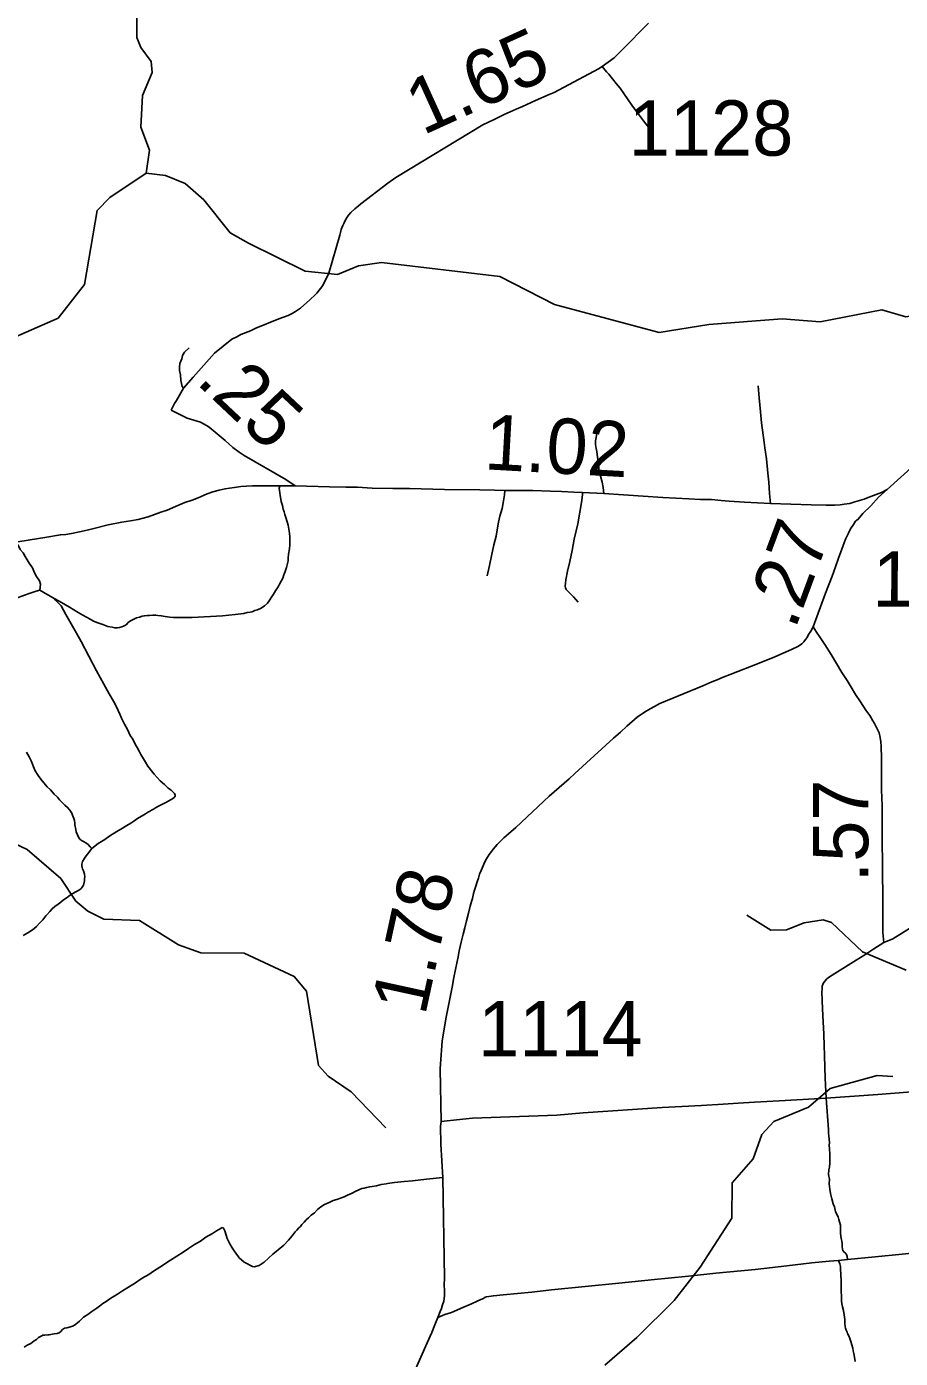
# Model space of a CAD drawing. Extents: x 2290615 to 2522933, y 819489 to 1012715.
# Drawn here: x 2430887 to 2438788, y 898683 to 910724 of the extents above; entities that cross this region are included whole.
import ezdxf

# ---------------------------------------------------------------- set-up
doc = ezdxf.new("R2010")
doc.units = 0
for name, color, linetype in [('Exist Hydrographic Creek Single Shore', 7, 'Continuous'), ('Exist Hydrographic Misc Water Feature', 7, 'Continuous'), ('Exist Road Non-System Type 51', 7, 'Continuous'), ('Exist Road Primary NC Attributed', 7, 'Continuous'), ('Exist Road Primary NC Mileage Hundredths English Label', 7, 'Continuous'), ('Exist Road Secondary Mileage Hundredths English Label', 7, 'Continuous'), ('Exist Road Secondary Mileage Tenths English Label', 7, 'Continuous'), ('Exist Road Secondary Type 20 Attributed', 7, 'Continuous'), ('Exist Road Secondary Type 51 Attributed', 7, 'Continuous'), ('Exist Road Secondary Type 51 Number Label', 7, 'Continuous')]:
    doc.layers.add(name, color=color, linetype=linetype)

msp = doc.modelspace()

# ---------------------------------------------------------------- linework, layer by layer
at = {"layer": 'Exist Hydrographic Creek Single Shore'}
for points in [[(2431969, 909400), (2431999, 909608), (2431921, 909815), (2431934, 910101), (2432023, 910308), (2432013, 910409), (2431919, 910534), (2431884, 910624), (2431884, 911225)], [(2431969, 909400), (2431639, 909179), (2431524, 909060), (2431409, 908392), (2431172, 908087), (2430468, 907779)], [(2434136, 900766), (2433823, 901094), (2433613, 901234), (2433528, 901332), (2433418, 902004), (2433308, 902137), (2432855, 902348), (2432463, 902349), (2432262, 902422), (2431909, 902641), (2431584, 902654), (2431441, 902727), (2431331, 902818), (2431195, 903022), (2430891, 903285), (2430715, 903367)]]:
    msp.add_lwpolyline(points, dxfattribs=at)
at = {"layer": 'Exist Hydrographic Misc Water Feature'}
for points in [[(2439863, 908023), (2439320, 908141), (2439053, 908137), (2438837, 908099), (2438620, 908162), (2438063, 908054), (2437721, 908082), (2437055, 908032), (2436606, 907958), (2435661, 908211), (2435166, 908464), (2434097, 908591), (2433889, 908562), (2433699, 908482), (2433407, 908513), (2432895, 908765), (2432727, 908860), (2432489, 909158), (2432320, 909306), (2432144, 909377), (2431969, 909400)], [(2438840, 902193), (2438446, 902360), (2438167, 902625), (2438091, 902648), (2437917, 902621), (2437760, 902559), (2437618, 902556), (2437399, 902689)], [(2436117, 898621), (2436405, 898872), (2436742, 899205), (2436979, 899507), (2437264, 899952), (2437268, 900270), (2437456, 900488), (2437536, 900708), (2437643, 900824), (2437958, 900955), (2438155, 901124), (2438579, 901240), (2438720, 901233)]]:
    msp.add_lwpolyline(points, dxfattribs=at)
at = {"layer": 'Exist Road Non-System Type 51'}
for p, q in [((2431137, 905554), (2431008, 905629)), ((2438228, 899567), (2438311, 899576))]:
    msp.add_line(p, q, dxfattribs=at)
for points in [[(2436520, 909802), (2436467, 909873), (2436420, 909931), (2436361, 910014), (2436289, 910119), (2436254, 910166), (2436218, 910210), (2436185, 910251), (2436153, 910293), (2436130, 910316), (2436092, 910364)], [(2432306, 907455), (2432293, 907471), (2432287, 907496), (2432282, 907525), (2432279, 907574), (2432270, 907616), (2432269, 907644), (2432272, 907678), (2432290, 907719), (2432298, 907749), (2432316, 907779), (2432357, 907821)], [(2437613, 906413), (2437606, 906502), (2437598, 906605), (2437591, 906686), (2437577, 906815), (2437562, 906916), (2437558, 906964), (2437534, 907140), (2437523, 907241), (2437511, 907366), (2437503, 907475)], [(2436107, 906503), (2436100, 906557), (2436092, 906604), (2436077, 906660), (2436066, 906705), (2436059, 906763), (2436053, 906807), (2436043, 906882), (2436038, 906908), (2436033, 906946), (2436033, 906978), (2436037, 907009), (2436045, 907047)], [(2431137, 905554), (2431181, 905528), (2431239, 905495), (2431274, 905476), (2431314, 905451), (2431354, 905427), (2431395, 905402), (2431429, 905384), (2431463, 905365), (2431493, 905349), (2431530, 905334), (2431576, 905319), (2431606, 905307), (2431622, 905301), (2431662, 905294), (2431684, 905288), (2431708, 905287), (2431726, 905291), (2431748, 905297), (2431764, 905303), (2431786, 905316), (2431806, 905336), (2431827, 905350), (2431857, 905365), (2431881, 905377), (2431907, 905385), (2431931, 905392), (2431953, 905398), (2431977, 905400), (2431997, 905401), (2432027, 905403), (2432056, 905402), (2432075, 905400), (2432105, 905398), (2432139, 905391), (2432183, 905385), (2432215, 905382), (2432253, 905380), (2432385, 905380), (2432657, 905398), (2432774, 905410), (2432852, 905419), (2432882, 905428), (2432908, 905430), (2432928, 905434), (2432952, 905445), (2432976, 905451), (2433007, 905465), (2433039, 905488), (2433065, 905510), (2433080, 905533), (2433102, 905565), (2433120, 905593), (2433139, 905623), (2433163, 905658), (2433174, 905682), (2433190, 905710), (2433204, 905738), (2433213, 905766), (2433225, 905797), (2433236, 905833), (2433246, 905869), (2433251, 905893), (2433253, 905919), (2433256, 905953), (2433264, 906003), (2433267, 906037), (2433267, 906075), (2433268, 906111), (2433264, 906145), (2433251, 906217), (2433244, 906247), (2433232, 906285), (2433223, 906312), (2433217, 906338), (2433208, 906360), (2433200, 906394), (2433189, 906430), (2433185, 906450), (2433179, 906484), (2433176, 906510), (2433172, 906550), (2433177, 906572)], [(2435051, 905757), (2435074, 905851), (2435092, 905940), (2435113, 906038), (2435132, 906118), (2435144, 906191), (2435154, 906242), (2435165, 906298), (2435186, 906366), (2435200, 906436), (2435210, 906489), (2435212, 906529)], [(2435875, 905520), (2435832, 905569), (2435790, 905610), (2435767, 905636), (2435759, 905651), (2435757, 905665), (2435759, 905693), (2435763, 905722), (2435777, 905801), (2435798, 905888), (2435820, 905988), (2435840, 906090), (2435872, 906227), (2435905, 906421), (2435915, 906490), (2435915, 906511)], [(2431008, 905629), (2431013, 905684), (2431003, 905713), (2430976, 905751), (2430958, 905786), (2430940, 905831), (2430910, 905873), (2430875, 905933), (2430855, 905966), (2430830, 905996), (2430816, 906022), (2430791, 906063)], [(2430234, 905377), (2430315, 905402), (2430393, 905431), (2430471, 905455), (2430523, 905472), (2430606, 905498), (2430668, 905520), (2430741, 905542), (2430811, 905563), (2430911, 905598), (2430974, 905620), (2431008, 905629)], [(2431476, 903292), (2431533, 903338), (2431593, 903375), (2431640, 903406), (2431704, 903446), (2431739, 903467), (2431793, 903500), (2431828, 903521), (2431856, 903540), (2431882, 903557), (2431905, 903572), (2431933, 903588), (2431961, 903607), (2431988, 903623), (2431997, 903628), (2432015, 903639), (2432035, 903650), (2432053, 903660), (2432079, 903675), (2432122, 903698), (2432153, 903711), (2432173, 903723), (2432187, 903732), (2432200, 903740), (2432209, 903746), (2432221, 903755), (2432229, 903766), (2432230, 903774), (2432223, 903791), (2432194, 903819), (2432167, 903839), (2432134, 903871), (2432095, 903906), (2432041, 903964), (2431984, 904036), (2431963, 904073), (2431945, 904103), (2431921, 904143), (2431904, 904173), (2431888, 904207), (2431869, 904236), (2431847, 904281), (2431824, 904316), (2431798, 904368), (2431773, 904418), (2431746, 904471), (2431729, 904508), (2431701, 904573), (2431672, 904625), (2431634, 904690), (2431586, 904780), (2431520, 904898), (2431381, 905163), (2431337, 905240), (2431290, 905323), (2431241, 905410), (2431198, 905487), (2431149, 905538), (2431137, 905554)], [(2431476, 903292), (2431463, 903307), (2431443, 903329), (2431422, 903345), (2431400, 903356), (2431384, 903364), (2431368, 903378), (2431356, 903394), (2431346, 903415), (2431335, 903443), (2431331, 903465), (2431324, 903507), (2431322, 903523), (2431320, 903545), (2431315, 903565), (2431303, 903593), (2431295, 903613), (2431278, 903640), (2431258, 903664), (2431232, 903686), (2431211, 903705), (2431185, 903733), (2431165, 903757), (2431136, 903784), (2431102, 903824), (2431073, 903850), (2431043, 903887), (2431016, 903921), (2430990, 903954), (2430965, 903994), (2430949, 904032), (2430930, 904079), (2430909, 904121), (2430887, 904163)], [(2431283, 902875), (2431305, 902887), (2431365, 902920), (2431381, 902932), (2431388, 902944), (2431396, 902952), (2431400, 902962), (2431410, 903000), (2431411, 903022), (2431413, 903037), (2431409, 903060), (2431400, 903090), (2431392, 903110), (2431388, 903122), (2431386, 903136), (2431385, 903150), (2431389, 903164), (2431393, 903176), (2431407, 903200), (2431418, 903216), (2431438, 903241), (2431476, 903292)], [(2438639, 902442), (2438721, 902476), (2438894, 902584), (2439192, 902770), (2439312, 902846), (2439358, 902876), (2439398, 902900), (2439420, 902915), (2439435, 902925), (2439445, 902929), (2439472, 902941)], [(2430857, 902506), (2430897, 902529), (2430922, 902545), (2430952, 902566), (2430976, 902588), (2431005, 902617), (2431035, 902647), (2431052, 902671), (2431060, 902683), (2431070, 902693), (2431098, 902724), (2431117, 902748), (2431141, 902769), (2431173, 902791), (2431196, 902807), (2431222, 902828), (2431254, 902850), (2431283, 902875)], [(2438116, 901035), (2438111, 901153), (2438108, 901220), (2438105, 901312), (2438101, 901424), (2438098, 901508), (2438095, 901614), (2438089, 901726), (2438083, 901842), (2438080, 901920), (2438079, 901996), (2438081, 902022), (2438082, 902048), (2438090, 902072), (2438105, 902094), (2438123, 902114), (2438147, 902133), (2438389, 902284), (2438468, 902333), (2438549, 902386), (2438639, 902442)], [(2438116, 901035), (2438584, 901069), (2438852, 901089), (2439134, 901107), (2439733, 901152), (2440037, 901174), (2440352, 901197), (2440642, 901213), (2440995, 901240), (2440978, 901468), (2440969, 901690), (2440961, 901850), (2440948, 902017), (2440943, 902073)], [(2434636, 900826), (2434775, 900840), (2434920, 900855), (2435681, 900883), (2435921, 900904), (2436633, 900950), (2436990, 900968), (2437186, 900981), (2437323, 900989), (2437470, 900998), (2437693, 901011), (2438116, 901035)], [(2438311, 899576), (2438308, 899605), (2438300, 899622), (2438291, 899633), (2438277, 899647), (2438268, 899657), (2438265, 899671), (2438261, 899694), (2438261, 899723), (2438258, 899744), (2438254, 899766), (2438246, 899812), (2438246, 899844), (2438246, 899886), (2438237, 899917), (2438233, 899939), (2438230, 899950), (2438225, 899964), (2438214, 899985), (2438201, 900012), (2438198, 900024), (2438193, 900052), (2438180, 900081), (2438169, 900124), (2438158, 900175), (2438152, 900212), (2438145, 900262), (2438147, 900303), (2438140, 900345), (2438141, 900387), (2438147, 900413), (2438152, 900450), (2438151, 900490), (2438151, 900530), (2438148, 900579), (2438145, 900610), (2438147, 900632), (2438145, 900664), (2438141, 900693), (2438139, 900721), (2438139, 900753), (2438116, 901035)], [(2433214, 899707), (2433256, 899753), (2433273, 899773), (2433298, 899803), (2433315, 899826), (2433331, 899843), (2433350, 899862), (2433363, 899876), (2433375, 899892), (2433396, 899916), (2433416, 899936), (2433435, 899954), (2433461, 899977), (2433489, 899999), (2433518, 900029), (2433547, 900054), (2433580, 900073), (2433623, 900091), (2433660, 900109), (2433691, 900120), (2433725, 900132), (2433759, 900145), (2433790, 900159), (2433830, 900177), (2433858, 900192), (2433890, 900207), (2433918, 900218), (2433939, 900223), (2433962, 900229), (2433990, 900234), (2434011, 900237), (2434050, 900244), (2434094, 900255), (2434137, 900262), (2434151, 900264), (2434215, 900272), (2434300, 900282), (2434377, 900288), (2434503, 900304), (2434650, 900319)], [(2430866, 898785), (2430893, 898801), (2430924, 898819), (2430954, 898841), (2430976, 898855), (2430996, 898871), (2431013, 898882), (2431025, 898888), (2431035, 898892), (2431044, 898894), (2431053, 898894), (2431079, 898895), (2431092, 898896), (2431135, 898904), (2431164, 898907), (2431182, 898914), (2431197, 898927), (2431212, 898945), (2431229, 898956), (2431251, 898960), (2431284, 898968), (2431311, 898977), (2431333, 898992), (2431365, 899019), (2431402, 899056), (2431440, 899081), (2431478, 899108), (2431521, 899138), (2431545, 899156), (2431577, 899178), (2431605, 899197), (2431630, 899214), (2431664, 899237), (2431710, 899265), (2431755, 899294), (2431793, 899318), (2431864, 899360), (2431893, 899381), (2431932, 899408), (2431991, 899442), (2432033, 899472), (2432092, 899509), (2432187, 899570), (2432304, 899642), (2432352, 899676), (2432404, 899713), (2432458, 899742), (2432509, 899779), (2432569, 899813), (2432605, 899837), (2432646, 899860), (2432655, 899865), (2432663, 899864), (2432670, 899855), (2432679, 899835), (2432701, 899768), (2432726, 899719), (2432747, 899681), (2432765, 899655), (2432778, 899634), (2432802, 899601), (2432812, 899590), (2432830, 899574), (2432854, 899553), (2432885, 899537), (2432906, 899526), (2432930, 899515), (2432946, 899511), (2432989, 899523), (2433036, 899553), (2433075, 899589), (2433113, 899625), (2433161, 899665), (2433214, 899707)], [(2438311, 899576), (2438561, 899602), (2438804, 899624), (2439010, 899646), (2439249, 899668), (2439441, 899688), (2439633, 899707), (2439749, 899718), (2439781, 899721), (2439802, 899726), (2439822, 899739), (2439834, 899747)], [(2434605, 899053), (2434669, 899079), (2434728, 899099), (2434831, 899143), (2434911, 899177), (2434960, 899199), (2434995, 899215), (2435019, 899225), (2435035, 899237), (2435045, 899240), (2435067, 899243), (2435108, 899250), (2435196, 899257), (2435457, 899283), (2435634, 899304), (2435937, 899334), (2436243, 899364), (2436566, 899395), (2436688, 899407), (2436873, 899425), (2437121, 899452), (2437474, 899486), (2437761, 899521), (2437988, 899546), (2438146, 899563), (2438228, 899567)], [(2438379, 898656), (2438375, 898694), (2438368, 898728), (2438362, 898752), (2438358, 898776), (2438351, 898806), (2438340, 898837), (2438330, 898864), (2438321, 898887), (2438310, 898907), (2438306, 898919), (2438297, 898937), (2438291, 898955), (2438289, 898969), (2438286, 899003), (2438286, 899035), (2438279, 899077), (2438273, 899117), (2438264, 899149), (2438260, 899177), (2438255, 899202), (2438255, 899228), (2438255, 899256), (2438254, 899280), (2438254, 899314), (2438253, 899348), (2438253, 899381), (2438253, 899399), (2438250, 899426), (2438250, 899450), (2438247, 899485), (2438246, 899514), (2438240, 899537), (2438228, 899567)]]:
    msp.add_lwpolyline(points, dxfattribs=at)
at = {"layer": 'Exist Road Primary NC Attributed'}
for points in [[(2438669, 906538), (2441820, 909381), (2442386, 909920), (2442589, 910099), (2442714, 910200)], [(2430791, 906063), (2430919, 906085), (2431053, 906105), (2431192, 906129), (2431242, 906132), (2431294, 906142), (2431380, 906158), (2431447, 906175), (2431495, 906187), (2431625, 906219), (2431748, 906243), (2431825, 906254), (2431896, 906268), (2431986, 906291), (2432044, 906312), (2432100, 906335), (2432157, 906351), (2432233, 906384), (2432319, 906420), (2432383, 906442), (2432438, 906464), (2432519, 906499), (2432571, 906519), (2432628, 906532), (2432682, 906545), (2432723, 906551), (2432768, 906558), (2432824, 906566), (2432876, 906569), (2432929, 906571), (2432994, 906573), (2433177, 906572), (2433315, 906572)], [(2433315, 906572), (2433626, 906563), (2433774, 906559), (2433878, 906559), (2434011, 906552), (2434200, 906548), (2434351, 906547), (2434667, 906538), (2434986, 906536), (2435119, 906534), (2435212, 906529), (2435465, 906530), (2435626, 906525), (2435724, 906520), (2435835, 906514), (2435915, 906511), (2436107, 906503), (2436641, 906467), (2436875, 906455), (2436980, 906448), (2437080, 906447), (2437167, 906440), (2437240, 906434), (2437378, 906424), (2437613, 906413), (2437982, 906400), (2438118, 906396), (2438195, 906398), (2438244, 906401), (2438281, 906406), (2438331, 906413), (2438378, 906426), (2438461, 906451), (2438498, 906466), (2438544, 906484), (2438618, 906513), (2438669, 906538)]]:
    msp.add_lwpolyline(points, dxfattribs=at)
at = {"layer": 'Exist Road Secondary Type 20 Attributed'}
for points in [[(2433315, 906572), (2433232, 906630), (2432855, 906845), (2432828, 906863), (2432808, 906877), (2432752, 906918), (2432684, 906982), (2432539, 907102), (2432515, 907118), (2432459, 907146), (2432340, 907185), (2432193, 907255)], [(2434384, 898536), (2434509, 898823), (2434551, 898916), (2434578, 898986), (2434605, 899053), (2434628, 899108), (2434638, 899135), (2434649, 899168), (2434660, 899199), (2434664, 899225), (2434666, 899253), (2434667, 899294), (2434664, 899349), (2434666, 899409), (2434650, 900319), (2434633, 900620), (2434631, 900782), (2434636, 900826), (2434626, 901300), (2434630, 901347), (2434646, 901550), (2434679, 901754), (2434735, 902039), (2434751, 902126), (2434782, 902270), (2434790, 902314), (2434800, 902369), (2434817, 902447), (2434835, 902519), (2434850, 902577), (2434864, 902638), (2434883, 902709), (2434898, 902771), (2434911, 902814), (2434918, 902842), (2434929, 902885), (2434938, 902917), (2434948, 902952), (2434962, 902991), (2434972, 903025), (2434983, 903060), (2434998, 903093), (2435015, 903137), (2435028, 903165), (2435046, 903201), (2435071, 903240), (2435090, 903266), (2435110, 903290), (2435123, 903309), (2435143, 903330), (2435162, 903351), (2435203, 903390), (2435245, 903426), (2435310, 903483), (2435614, 903765), (2435794, 903924), (2435845, 903971), (2436194, 904290), (2436257, 904345), (2436314, 904398), (2436409, 904479), (2436476, 904526), (2436525, 904556), (2436565, 904578), (2436613, 904604), (2437001, 904764), (2437083, 904799), (2437133, 904819), (2437187, 904841), (2437249, 904865), (2437512, 904969), (2437653, 905027), (2437805, 905091), (2437868, 905121), (2437897, 905142), (2437914, 905161), (2437932, 905183), (2437946, 905202), (2437959, 905229), (2437979, 905258), (2437999, 905298)]]:
    msp.add_lwpolyline(points, dxfattribs=at)
at = {"layer": 'Exist Road Secondary Type 51 Attributed'}
for points in [[(2432193, 907255), (2432225, 907316), (2432242, 907344), (2432306, 907455), (2432393, 907554), (2432586, 907771), (2432744, 907899), (2432788, 907920), (2432825, 907939), (2432911, 907972), (2432961, 907997), (2433169, 908082), (2433211, 908098), (2433251, 908112), (2433287, 908129), (2433318, 908149), (2433364, 908177), (2433449, 908253), (2433499, 908303), (2433512, 908314), (2433566, 908382), (2433620, 908496), (2433718, 908837), (2433726, 908862), (2433733, 908890), (2433747, 908926), (2433759, 908950), (2433770, 908976), (2433787, 909002), (2433798, 909020), (2433819, 909044), (2433855, 909075), (2433884, 909101), (2433908, 909120), (2434154, 909308), (2434226, 909360), (2435013, 909835), (2435114, 909883), (2435207, 909929), (2435259, 909952), (2435313, 909976), (2435370, 910001), (2435488, 910056), (2435614, 910110), (2435659, 910128), (2436060, 910342), (2436092, 910364), (2436201, 910441), (2436331, 910571), (2436455, 910699), (2436510, 910756)], [(2437999, 905298), (2438112, 905602), (2438173, 905755), (2438201, 905839), (2438229, 905917), (2438260, 905999), (2438293, 906089), (2438319, 906143), (2438337, 906183), (2438364, 906222), (2438384, 906251), (2438407, 906270), (2438450, 906322), (2438521, 906392), (2438591, 906468), (2438669, 906538)], [(2437999, 905298), (2438030, 905250), (2438062, 905201), (2438105, 905136), (2438163, 905046), (2438210, 904967), (2438259, 904884), (2438308, 904811), (2438345, 904753), (2438384, 904686), (2438429, 904618), (2438476, 904545), (2438512, 904496), (2438539, 904448), (2438556, 904422), (2438568, 904400), (2438581, 904370), (2438597, 904339), (2438607, 904295), (2438613, 904256), (2438615, 904215), (2438618, 904110), (2438618, 904039), (2438618, 903930), (2438618, 903823), (2438623, 903680), (2438623, 903562), (2438623, 903435), (2438623, 903322), (2438628, 903192), (2438626, 903046), (2438631, 902891), (2438630, 902697), (2438631, 902534), (2438639, 902442)]]:
    msp.add_lwpolyline(points, dxfattribs=at)

# ---------------------------------------------------------------- texts
at = {"layer": 'Exist Road Primary NC Mileage Hundredths English Label'}
msp.add_text('1.02', height=500, rotation=356.7887, dxfattribs=at).set_placement((2435019, 906722))
at = {"layer": 'Exist Road Secondary Mileage Hundredths English Label'}
for s, rotation, p in [('1.65', 24.456, (2434470, 909738)), ('.25', 316.7411, (2432409, 907505)), ('1.78', 77.6977, (2434490, 901773))]:
    msp.add_text(s, height=500, rotation=rotation, dxfattribs=at).set_placement(p)
at = {"layer": 'Exist Road Secondary Mileage Tenths English Label'}
for s, rotation, p in [('.27', 69.6337, (2437835, 905264)), ('.57', 90, (2438498, 902987))]:
    msp.add_text(s, height=500, rotation=rotation, dxfattribs=at).set_placement(p)
at = {"layer": 'Exist Road Secondary Type 51 Number Label'}
for s, rotation, p in [('1128', 360, (2436333, 909557)), ('1114', 359.5859, (2438536, 905481)), ('1114', 360, (2434970, 901413))]:
    msp.add_text(s, height=500, rotation=rotation, dxfattribs=at).set_placement(p)

doc.saveas('drawing.dxf')
